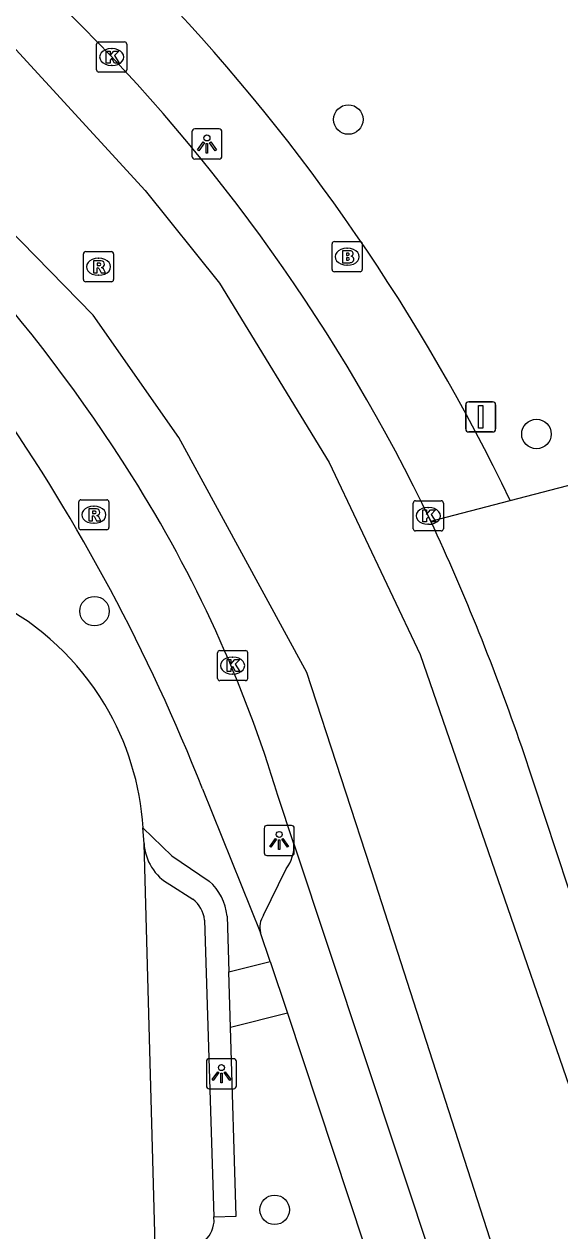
# Model space of a CAD drawing. Extents: x 162990 to 165007, y 383433 to 384336.
# Drawn here: x 164781.14 to 164798.9, y 384010.19 to 384050.22 of the extents above; entities that cross this region are included whole.
import ezdxf

# ---------------------------------------------------------------- set-up
doc = ezdxf.new("R2010")
doc.units = 0
for name, color, linetype in [('IMGEO_Boom', 7, 'Continuous'), ('IMGEO_Brandkraan', 7, 'Continuous'), ('IMGEO_Kolk', 7, 'Continuous'), ('IMGEO_Lichtpunt', 7, 'Continuous'), ('IMGEO_Parkeervlak_open', 7, 'Continuous'), ('IMGEO_Rijbaan_lokaal_gesloten', 7, 'Continuous'), ('IMGEO_Rijbaan_lokaal_open', 7, 'Continuous'), ('IMGEO_Rioolput', 7, 'Continuous'), ('IMGEO_Verkeersbordpaal', 7, 'Continuous'), ('IMGEO_Voetpad_open', 7, 'Continuous')]:
    doc.layers.add(name, color=color, linetype=linetype)

msp = doc.modelspace()

# ---------------------------------------------------------------- linework, layer by layer
at = {"layer": 'IMGEO_Boom'}
for centre in [(164791.885, 384047.053), (164798.12, 384036.621), (164783.471, 384030.747), (164789.44, 384010.889)]:
    msp.add_circle(centre, 0.489, dxfattribs=at)
at = {"layer": 'IMGEO_Brandkraan'}
for p, q in [((164791.421, 384043.004), (164792.273, 384043.004)), ((164791.346, 384042.078), (164791.346, 384042.93)), ((164791.834, 384042.784), (164791.859, 384042.784)), ((164792.347, 384042.93), (164792.347, 384042.078)), ((164791.857, 384042.224), (164791.832, 384042.224)), ((164792.273, 384042.004), (164791.421, 384042.004))]:
    msp.add_line(p, q, dxfattribs=at)
for points in [[(164791.421, 384043.004), (164792.273, 384043.004)], [(164791.346, 384042.078), (164791.346, 384042.93)], [(164791.694, 384042.704), (164791.694, 384042.304), (164791.907, 384042.304)], [(164791.925, 384042.704), (164791.694, 384042.704)], [(164791.873, 384042.623), (164791.819, 384042.623), (164791.819, 384042.547)], [(164792.347, 384042.93), (164792.347, 384042.078)], [(164791.819, 384042.547), (164791.872, 384042.547)], [(164791.881, 384042.471), (164791.819, 384042.471), (164791.819, 384042.39)], [(164791.819, 384042.39), (164791.881, 384042.39)], [(164792.273, 384042.004), (164791.421, 384042.004)]]:
    msp.add_lwpolyline(points, dxfattribs=at)
for centre, radius, start, end in [((164791.423, 384042.928), 0.0765, 91.552, 178.448), ((164791.423, 384042.928), 0.0765, 91.552, 178.448), ((164792.271, 384042.928), 0.0765, 1.552, 88.448), ((164792.271, 384042.928), 0.0765, 1.552, 88.448), ((164791.874, 384042.585), 0.0379, 267.8285, 90.9355), ((164791.929, 384042.559), 0.145, 59.4692, 91.5367), ((164791.954, 384042.606), 0.0922, 285.5137, 58.1501), ((164791.882, 384042.43), 0.0404, 269.8759, 90.5077), ((164791.913, 384042.555), 0.251, 268.6676, 293.5347), ((164791.959, 384042.414), 0.105, 301.3115, 78.989), ((164791.423, 384042.08), 0.0765, 181.552, 268.448), ((164791.423, 384042.08), 0.0765, 181.552, 268.448), ((164792.271, 384042.08), 0.0765, 271.552, 358.448), ((164792.271, 384042.08), 0.0765, 271.552, 358.448)]:
    msp.add_arc(centre, radius, start, end, dxfattribs=at)
for centre, major_axis, ratio, start_param, end_param in [((164791.833, 384042.504), (-0.387, 0.002), 0.722429, 4.712389, 7.853982), ((164791.858, 384042.504), (-0.39, 0.002), 0.717154, 1.570796, 4.712389)]:
    msp.add_ellipse(centre, major_axis=major_axis, ratio=ratio, start_param=start_param, end_param=end_param, dxfattribs=at)
at = {"layer": 'IMGEO_Kolk'}
for p, q in [((164783.54, 384048.701), (164783.54, 384049.553)), ((164783.615, 384049.627), (164784.467, 384049.627)), ((164784.028, 384049.407), (164784.053, 384049.407)), ((164784.541, 384049.553), (164784.541, 384048.701)), ((164784.467, 384048.627), (164783.615, 384048.627)), ((164784.051, 384048.847), (164784.026, 384048.847)), ((164794.035, 384033.481), (164794.035, 384034.333)), ((164794.11, 384034.407), (164794.962, 384034.407)), ((164795.036, 384034.333), (164795.036, 384033.481)), ((164794.523, 384034.187), (164794.548, 384034.187)), ((164794.962, 384033.407), (164794.11, 384033.407)), ((164794.546, 384033.627), (164794.521, 384033.627)), ((164787.621, 384029.441), (164788.473, 384029.441)), ((164787.546, 384028.515), (164787.546, 384029.367)), ((164788.034, 384029.221), (164788.059, 384029.221)), ((164788.547, 384029.367), (164788.547, 384028.515)), ((164788.057, 384028.661), (164788.032, 384028.661)), ((164788.473, 384028.441), (164787.621, 384028.441))]:
    msp.add_line(p, q, dxfattribs=at)
for points in [[(164783.54, 384048.701), (164783.54, 384049.553)], [(164783.615, 384049.627), (164784.467, 384049.627)], [(164784.541, 384049.553), (164784.541, 384048.701)], [(164783.861, 384049.327), (164783.984, 384049.327), (164783.984, 384049.176), (164784.114, 384049.327), (164784.278, 384049.327), (164784.132, 384049.176), (164784.285, 384048.927), (164784.133, 384048.927), (164784.048, 384049.091), (164783.984, 384049.024), (164783.984, 384048.927), (164783.861, 384048.927), (164783.861, 384049.327)], [(164784.467, 384048.627), (164783.615, 384048.627)], [(164794.035, 384033.481), (164794.035, 384034.333)], [(164794.11, 384034.407), (164794.962, 384034.407)], [(164795.036, 384034.333), (164795.036, 384033.481)], [(164794.356, 384034.107), (164794.479, 384034.107), (164794.479, 384033.956), (164794.609, 384034.107), (164794.773, 384034.107), (164794.627, 384033.956), (164794.78, 384033.707), (164794.628, 384033.707), (164794.543, 384033.871), (164794.479, 384033.804), (164794.479, 384033.707), (164794.356, 384033.707), (164794.356, 384034.107)], [(164794.962, 384033.407), (164794.11, 384033.407)], [(164787.621, 384029.441), (164788.473, 384029.441)], [(164787.546, 384028.515), (164787.546, 384029.367)], [(164787.867, 384029.141), (164787.99, 384029.141), (164787.99, 384028.99), (164788.12, 384029.141), (164788.284, 384029.141), (164788.138, 384028.99), (164788.291, 384028.741), (164788.139, 384028.741), (164788.054, 384028.905), (164787.99, 384028.838), (164787.99, 384028.741), (164787.867, 384028.741), (164787.867, 384029.141)], [(164788.547, 384029.367), (164788.547, 384028.515)], [(164788.473, 384028.441), (164787.621, 384028.441)]]:
    msp.add_lwpolyline(points, dxfattribs=at)
for centre, start, end in [((164783.617, 384049.551), 91.552, 178.448), ((164783.617, 384049.551), 91.552, 178.448), ((164784.465, 384049.551), 1.552, 88.448), ((164784.465, 384049.551), 1.552, 88.448), ((164783.617, 384048.703), 181.552, 268.448), ((164783.617, 384048.703), 181.552, 268.448), ((164784.465, 384048.703), 271.552, 358.448), ((164784.465, 384048.703), 271.552, 358.448), ((164794.112, 384034.331), 91.552, 178.448), ((164794.112, 384034.331), 91.552, 178.448), ((164794.96, 384034.331), 1.552, 88.448), ((164794.96, 384034.331), 1.552, 88.448), ((164794.112, 384033.483), 181.552, 268.448), ((164794.112, 384033.483), 181.552, 268.448), ((164794.96, 384033.483), 271.552, 358.448), ((164794.96, 384033.483), 271.552, 358.448), ((164787.623, 384029.365), 91.552, 178.448), ((164787.623, 384029.365), 91.552, 178.448), ((164788.471, 384029.365), 1.552, 88.448), ((164788.471, 384029.365), 1.552, 88.448), ((164787.623, 384028.517), 181.552, 268.448), ((164787.623, 384028.517), 181.552, 268.448), ((164788.471, 384028.517), 271.552, 358.448), ((164788.471, 384028.517), 271.552, 358.448)]:
    msp.add_arc(centre, 0.0765, start, end, dxfattribs=at)
for centre, major_axis, ratio, start_param, end_param in [((164784.027, 384049.127), (-0.387, 0.002), 0.722429, 4.712389, 7.853982), ((164784.052, 384049.127), (-0.39, 0.002), 0.717154, 1.570796, 4.712389), ((164794.522, 384033.907), (-0.387, 0.002), 0.722429, 4.712389, 7.853982), ((164794.547, 384033.907), (-0.39, 0.002), 0.717154, 1.570796, 4.712389), ((164788.033, 384028.941), (-0.387, 0.002), 0.722429, 4.712389, 7.853982), ((164788.058, 384028.941), (-0.39, 0.002), 0.717154, 1.570796, 4.712389)]:
    msp.add_ellipse(centre, major_axis=major_axis, ratio=ratio, start_param=start_param, end_param=end_param, dxfattribs=at)
at = {"layer": 'IMGEO_Lichtpunt'}
for p, q in [((164786.698, 384046.646), (164786.698, 384045.839)), ((164786.698, 384046.646), (164786.698, 384045.839)), ((164787.6, 384046.741), (164786.792, 384046.741)), ((164787.6, 384046.741), (164786.792, 384046.741)), ((164787.694, 384045.839), (164787.694, 384046.646)), ((164787.694, 384045.839), (164787.694, 384046.646)), ((164786.792, 384045.745), (164787.6, 384045.745)), ((164786.792, 384045.745), (164787.6, 384045.745)), ((164789.094, 384023.542), (164789.094, 384022.735)), ((164789.094, 384023.542), (164789.094, 384022.735)), ((164789.996, 384023.637), (164789.188, 384023.637)), ((164789.996, 384023.637), (164789.188, 384023.637)), ((164790.09, 384022.735), (164790.09, 384023.542)), ((164790.09, 384022.735), (164790.09, 384023.542)), ((164789.188, 384022.641), (164789.996, 384022.641)), ((164789.188, 384022.641), (164789.996, 384022.641)), ((164787.179, 384015.806), (164787.179, 384014.999)), ((164787.179, 384015.806), (164787.179, 384014.999)), ((164788.081, 384015.901), (164787.273, 384015.901)), ((164788.081, 384015.901), (164787.273, 384015.901)), ((164788.175, 384014.999), (164788.175, 384015.806)), ((164788.175, 384014.999), (164788.175, 384015.806)), ((164787.273, 384014.905), (164788.081, 384014.905)), ((164787.273, 384014.905), (164788.081, 384014.905))]:
    msp.add_line(p, q, dxfattribs=at)
for points in [[(164787.072, 384046.31), (164787.111, 384046.282), (164786.923, 384046.02), (164786.885, 384046.047), (164787.072, 384046.31)], [(164787.174, 384046.262), (164787.221, 384046.262), (164787.221, 384045.94), (164787.174, 384045.94), (164787.174, 384046.262)], [(164787.284, 384046.282), (164787.322, 384046.309), (164787.509, 384046.047), (164787.47, 384046.019), (164787.284, 384046.282)], [(164789.468, 384023.206), (164789.507, 384023.178), (164789.319, 384022.916), (164789.281, 384022.943), (164789.468, 384023.206)], [(164789.57, 384023.158), (164789.617, 384023.158), (164789.617, 384022.836), (164789.57, 384022.836), (164789.57, 384023.158)], [(164789.68, 384023.178), (164789.718, 384023.205), (164789.905, 384022.943), (164789.866, 384022.915), (164789.68, 384023.178)], [(164787.553, 384015.47), (164787.592, 384015.442), (164787.404, 384015.18), (164787.366, 384015.207), (164787.553, 384015.47)], [(164787.655, 384015.422), (164787.702, 384015.422), (164787.702, 384015.1), (164787.655, 384015.1), (164787.655, 384015.422)], [(164787.765, 384015.442), (164787.803, 384015.469), (164787.99, 384015.207), (164787.951, 384015.179), (164787.765, 384015.442)]]:
    msp.add_lwpolyline(points, dxfattribs=at)
for centre in [(164787.197, 384046.444), (164789.593, 384023.34), (164787.678, 384015.604)]:
    msp.add_circle(centre, 0.0994, dxfattribs=at)
for centre, start, end in [((164786.792, 384046.646), 90, 180), ((164786.792, 384046.646), 90, 180), ((164787.6, 384046.646), 0, 90), ((164787.6, 384046.646), 0, 90), ((164786.792, 384045.839), 180, 270), ((164786.792, 384045.839), 180, 270), ((164787.6, 384045.839), 270, 0), ((164787.6, 384045.839), 270, 360), ((164789.188, 384023.542), 90, 180), ((164789.188, 384023.542), 90, 180), ((164789.996, 384023.542), 0, 90), ((164789.996, 384023.542), 0, 90), ((164789.188, 384022.735), 180, 270), ((164789.188, 384022.735), 180, 270), ((164789.996, 384022.735), 270, 0), ((164789.996, 384022.735), 270, 360), ((164787.273, 384015.806), 90, 180), ((164787.273, 384015.806), 90, 180), ((164788.081, 384015.806), 0, 90), ((164788.081, 384015.806), 0, 90), ((164787.273, 384014.999), 180, 270), ((164787.273, 384014.999), 180, 270), ((164788.081, 384014.999), 270, 0), ((164788.081, 384014.999), 270, 360)]:
    msp.add_arc(centre, 0.0946, start, end, dxfattribs=at)
at = {"layer": 'IMGEO_Parkeervlak_open'}
for points in [[(164789.298, 384019.129), (164788.977, 384020.079)], [(164789.868, 384017.409), (164796.977, 383995.926)], [(164787.432, 384010.483), (164787.426, 384010.652)]]:
    msp.add_lwpolyline(points, dxfattribs=at)
msp.add_arc((164786.411, 384010.591), 1.027, 309.7195, 353.97, dxfattribs=at)
at = {"layer": 'IMGEO_Rijbaan_lokaal_gesloten'}
for points in [[(164707.557, 384064.102), (164737.078, 384065.761), (164743.076, 384065.855), (164750.632, 384065.052), (164757.196, 384063.494), (164761.068, 384062.124), (164769.002, 384058.157), (164773.63, 384055.513), (164780.242, 384050.035), (164785.153, 384044.698), (164787.609, 384041.629), (164791.246, 384035.678), (164794.268, 384029.303), (164801.682, 384007.815), (164809.47, 383983.639)], [(164805.457, 383982.348), (164792.78, 384021.723), (164790.514, 384028.712), (164786.263, 384036.505), (164783.43, 384040.566), (164776.724, 384047.414), (164772.379, 384051.286), (164767.491, 384054.474), (164761.399, 384057.638), (164755.685, 384059.81), (164751.482, 384060.755), (164746.948, 384061.558), (164742.509, 384061.794), (164737.786, 384061.888), (164732.497, 384061.463), (164722.674, 384060.897), (164707.804, 384060.033)], [(164799.183, 384021.558), (164797.632, 384026.245)], [(164790.081, 384023.032), (164789.545, 384024.631)], [(164790.081, 384023.032), (164802.933, 383984.323)]]:
    msp.add_lwpolyline(points, dxfattribs=at)
for centre, radius, start, end in [((164740.043, 384007.578), 60.518, 25.60071, 45.26844), ((164740.715, 384007.6), 51.953, 32.1313, 52.3421), ((164748.169, 384012.166), 43.213, 16.765, 32.2605), ((164724.766, 384001.263), 77.029, 18.92405, 24.92674)]:
    msp.add_arc(centre, radius, start, end, dxfattribs=at)
at = {"layer": 'IMGEO_Rijbaan_lokaal_open'}
for points in [[(164783.811, 384027.65), (164783.645, 384027.916)], [(164785.111, 384023.043), (164785.077, 384023.555)], [(164785.534, 384007.701), (164785.111, 384023.043)]]:
    msp.add_lwpolyline(points, dxfattribs=at)
for centre, radius, start, end in [((164775.987, 384022.956), 9.124, 32.9316, 95.8224), ((164776.051, 384023.008), 9.043, 3.4703, 30.8884)]:
    msp.add_arc(centre, radius, start, end, dxfattribs=at)
at = {"layer": 'IMGEO_Rioolput'}
for p, q in [((164783.102, 384041.745), (164783.102, 384042.597)), ((164783.177, 384042.671), (164784.029, 384042.671)), ((164784.103, 384042.597), (164784.103, 384041.745)), ((164783.59, 384042.451), (164783.615, 384042.451)), ((164783.613, 384041.891), (164783.588, 384041.891)), ((164784.029, 384041.671), (164783.177, 384041.671)), ((164782.947, 384033.518), (164782.947, 384034.37)), ((164783.022, 384034.444), (164783.874, 384034.444)), ((164783.435, 384034.224), (164783.46, 384034.224)), ((164783.948, 384034.37), (164783.948, 384033.518)), ((164783.874, 384033.444), (164783.022, 384033.444)), ((164783.458, 384033.664), (164783.433, 384033.664))]:
    msp.add_line(p, q, dxfattribs=at)
for points in [[(164783.102, 384041.745), (164783.102, 384042.597)], [(164783.177, 384042.671), (164784.029, 384042.671)], [(164784.103, 384042.597), (164784.103, 384041.745)], [(164783.691, 384042.369), (164783.439, 384042.371), (164783.439, 384041.971)], [(164783.617, 384042.29), (164783.563, 384042.29), (164783.563, 384042.209)], [(164783.563, 384042.209), (164783.615, 384042.209)], [(164783.439, 384041.971), (164783.563, 384041.971), (164783.563, 384042.133), (164783.574, 384042.133)], [(164783.621, 384042.104), (164783.692, 384041.971), (164783.832, 384041.971), (164783.767, 384042.097)], [(164784.029, 384041.671), (164783.177, 384041.671)], [(164782.947, 384033.518), (164782.947, 384034.37)], [(164783.022, 384034.444), (164783.874, 384034.444)], [(164783.948, 384034.37), (164783.948, 384033.518)], [(164783.536, 384034.142), (164783.284, 384034.144), (164783.284, 384033.744)], [(164783.284, 384033.744), (164783.408, 384033.744), (164783.408, 384033.906), (164783.419, 384033.906)], [(164783.462, 384034.063), (164783.408, 384034.063), (164783.408, 384033.982)], [(164783.408, 384033.982), (164783.46, 384033.982)], [(164783.466, 384033.877), (164783.537, 384033.744), (164783.677, 384033.744), (164783.612, 384033.87)], [(164783.874, 384033.444), (164783.022, 384033.444)]]:
    msp.add_lwpolyline(points, dxfattribs=at)
for centre, radius, start, end in [((164783.179, 384042.595), 0.0765, 91.552, 178.448), ((164783.179, 384042.595), 0.0765, 91.552, 178.448), ((164784.027, 384042.595), 0.0765, 1.552, 88.448), ((164784.027, 384042.595), 0.0765, 1.552, 88.448), ((164783.599, 384042.398), 0.19, 274.7715, 282.9687), ((164783.623, 384042.194), 0.0964, 77.0061, 93.1865), ((164783.637, 384042.251), 0.0378, 276.6634, 79.6772), ((164783.69, 384042.259), 0.109, 350.3612, 89.416), ((164783.688, 384042.259), 0.112, 277.5842, 350.9817), ((164783.573, 384042.08), 0.0533, 26.0293, 88.6989), ((164783.672, 384042.044), 0.108, 29.5134, 73.7905), ((164783.179, 384041.747), 0.0765, 181.552, 268.448), ((164783.179, 384041.747), 0.0765, 181.552, 268.448), ((164784.027, 384041.747), 0.0765, 271.552, 358.448), ((164784.027, 384041.747), 0.0765, 271.552, 358.448), ((164783.024, 384034.368), 0.0765, 91.552, 178.448), ((164783.024, 384034.368), 0.0765, 91.552, 178.448), ((164783.872, 384034.368), 0.0765, 1.552, 88.448), ((164783.872, 384034.368), 0.0765, 1.552, 88.448), ((164783.418, 384033.853), 0.0533, 26.0293, 88.6989), ((164783.444, 384034.171), 0.19, 274.7715, 282.9687), ((164783.468, 384033.967), 0.0964, 77.0061, 93.1865), ((164783.482, 384034.024), 0.0378, 276.6634, 79.6772), ((164783.535, 384034.032), 0.109, 350.3612, 89.416), ((164783.533, 384034.032), 0.112, 277.5842, 350.9817), ((164783.517, 384033.817), 0.108, 29.5134, 73.7905), ((164783.024, 384033.52), 0.0765, 181.552, 268.448), ((164783.024, 384033.52), 0.0765, 181.552, 268.448), ((164783.872, 384033.52), 0.0765, 271.552, 358.448), ((164783.872, 384033.52), 0.0765, 271.552, 358.448)]:
    msp.add_arc(centre, radius, start, end, dxfattribs=at)
for centre, major_axis, ratio, start_param, end_param in [((164783.589, 384042.171), (-0.387, 0.002), 0.722429, 4.712389, 7.853982), ((164783.614, 384042.171), (-0.39, 0.002), 0.717154, 1.570796, 4.712389), ((164783.434, 384033.944), (-0.387, 0.002), 0.722429, 4.712389, 7.853982), ((164783.459, 384033.944), (-0.39, 0.002), 0.717154, 1.570796, 4.712389)]:
    msp.add_ellipse(centre, major_axis=major_axis, ratio=ratio, start_param=start_param, end_param=end_param, dxfattribs=at)
at = {"layer": 'IMGEO_Verkeersbordpaal'}
for p, q in [((164795.777, 384036.792), (164795.777, 384037.592)), ((164795.777, 384037.592), (164795.777, 384036.792)), ((164795.877, 384037.692), (164796.667, 384037.692)), ((164796.667, 384037.692), (164795.877, 384037.692)), ((164796.767, 384037.592), (164796.767, 384036.792)), ((164796.767, 384036.792), (164796.767, 384037.592)), ((164796.667, 384036.692), (164795.877, 384036.692)), ((164795.877, 384036.692), (164796.667, 384036.692))]:
    msp.add_line(p, q, dxfattribs=at)
msp.add_lwpolyline([(164796.197, 384037.567), (164796.347, 384037.567), (164796.347, 384036.817), (164796.197, 384036.817), (164796.197, 384037.567)], dxfattribs=at)
for centre, start, end in [((164795.877, 384037.592), 90, 180), ((164795.877, 384037.592), 90, 180), ((164796.667, 384037.592), 0, 90), ((164796.667, 384037.592), 360, 90), ((164795.877, 384036.792), 180, 270), ((164795.877, 384036.792), 180, 270), ((164796.667, 384036.792), 270, 0), ((164796.667, 384036.792), 270, 0)]:
    msp.add_arc(centre, 0.1, start, end, dxfattribs=at)
at = {"layer": 'IMGEO_Voetpad_open'}
for points in [[(164797.253, 384034.416), (164805.32, 384036.519)], [(164794.62, 384033.728), (164797.253, 384034.416)], [(164787.052, 384024.852), (164788.977, 384020.079)], [(164785.077, 384023.555), (164786.033, 384022.635), (164787.271, 384021.795)], [(164789.077, 384020.659), (164789.827, 384022.202)], [(164785.968, 384021.677), (164786.731, 384021.195)], [(164787.864, 384020.634), (164787.92, 384018.785)], [(164787.116, 384020.501), (164787.426, 384010.652)], [(164787.92, 384018.785), (164789.298, 384019.129)], [(164789.298, 384019.129), (164789.868, 384017.409)], [(164787.975, 384016.936), (164787.92, 384018.785)], [(164789.868, 384017.409), (164787.975, 384016.936)], [(164787.426, 384010.652), (164788.163, 384010.679), (164787.975, 384016.936)]]:
    msp.add_lwpolyline(points, dxfattribs=at)
for centre, radius, start, end in [((164738.04, 384005.995), 65.681, 25.63974, 43.46171), ((164727.796, 384001.423), 63.72, 21.57335, 34.66489), ((164786.781, 384023.139), 1.673, 183.2894, 240.9172), ((164788.809, 384022.967), 1.273, 323.0571, 2.9121), ((164786.098, 384020.464), 1.774, 5.4968, 48.6161), ((164786.104, 384020.393), 1.018, 6.0654, 51.9737), ((164789.593, 384020.271), 0.645, 143.081, 197.3542)]:
    msp.add_arc(centre, radius, start, end, dxfattribs=at)

doc.saveas('drawing.dxf')
